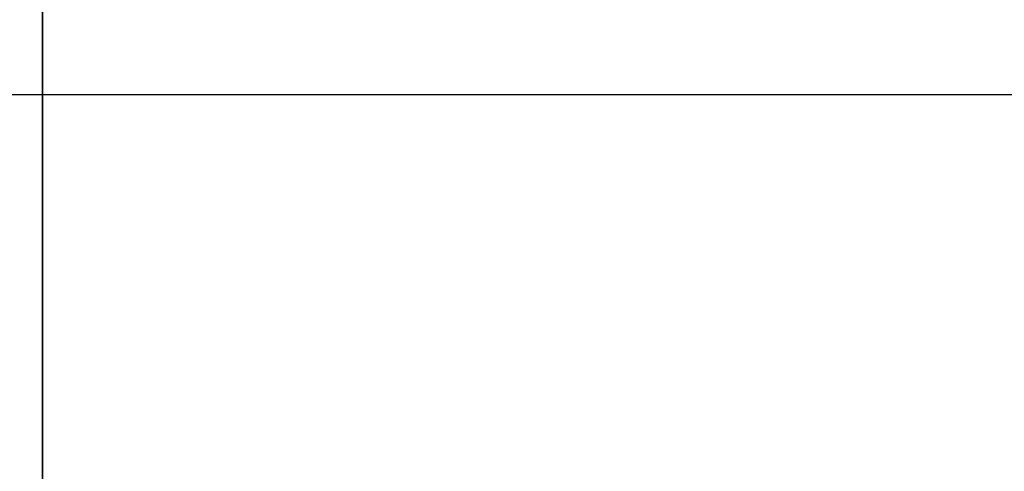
# Model space of a CAD drawing. Header units: millimetres. Extents: x -382 to 385, y -44 to 2191.
# Tile 325 of 339: x -0.06 to 2.56, y 2150 to 2151.2. Entities that reach past the tile are written whole.
import ezdxf

# ---------------------------------------------------------------- set-up
doc = ezdxf.new("R2010")
doc.units = ezdxf.units.MM
for name, color, linetype, true_color in [('FRONT$5', 7, 'CONTINUOUS', 0xffffff), ('ORTHO$8', 7, 'CONTINUOUS', 0xffffff), ('ORTHO$9', 7, 'CONTINUOUS', 0xffffff)]:
    doc.layers.add(name, color=color, linetype=linetype, true_color=true_color)

msp = doc.modelspace()

# ---------------------------------------------------------------- linework, layer by layer
at = {"layer": 'FRONT$5', "color": 7, "linetype": 'Continuous'}
for p, q in [((0, 2191, 114), (0, 2149.9834, 114)), ((0, 2149.9834, 146), (0, 2191, 146)), ((0, 2164, 1200.2243), (0, 2150, 1200.2243)), ((0, 2164, 1281.2243), (0, 2150, 1281.2243)), ((0, 2163, 1177.2243), (0, 2150, 1177.2243)), ((0, 2163, 1258.2243), (0, 2150, 1258.2243)), ((0, 2152.6044, 1186.2243), (0, 2150, 1186.2243)), ((0, 2152.6044, 1267.2243), (0, 2150, 1267.2243)), ((0, 2150, 1246.2243), (0, 2152.5, 1246.2243)), ((0, 2152.2, 892.9243), (0, 2151, 892.9243)), ((0, 2151, 904.1243), (0, 2152.2, 904.1243)), ((0, 2152.2, 642.9243), (0, 2151, 642.9243)), ((0, 2151, 654.1243), (0, 2152.2, 654.1243)), ((0, 2152.2, 1091.6243), (0, 2151, 1091.6243)), ((0, 2151, 1102.8243), (0, 2152.2, 1102.8243)), ((0, 2151.2, 1157.4243), (0, 2150, 1157.4243)), ((0, 2150, 1168.6243), (0, 2151.2, 1168.6243)), ((0, 2151.2, 1157.8486), (0, 2151.2, 1168.6243)), ((0, 2151.2, 1157.4243), (0, 2151.2, 1157.8486)), ((0, 2151, 1246.2227), (0, 2151, 1200.2215)), ((0, 2151, 1157.4265), (0, 2151, 1092.2243)), ((0, 2150, 1087.2243), (0, 2151, 1087.2243)), ((0, 2151, 923.5243), (0, 2151, 623.5243)), ((0, 2151, 1087.2243), (0, 2151, 1092.2243)), ((0, 2150, 618.5243), (0, 2151, 618.5243)), ((0, 2151, 618.5243), (0, 2151, 623.5243)), ((0, 2151, 923.5243), (0, 2151, 928.5243)), ((0, 2151, 928.5243), (0, 2150, 928.5243))]:
    msp.add_line(p, q, dxfattribs=at)
at = {"layer": 'FRONT$5', "color": 252, "linetype": 'Continuous'}
for p, q in [((0, 2151, 1184.7243), (0, 2163, 1184.7243)), ((0, 2151, 1265.7243), (0, 2163, 1265.7243)), ((0, 2150, 1247.6888), (0, 2152.5, 1247.6888)), ((0, 2152.4, 1276.2243), (0, 2150, 1276.2243)), ((0, 2152.4, 1195.2243), (0, 2150, 1195.2243)), ((0, 2150, 1187.7243), (0, 2152.4, 1187.7243)), ((0, 2150, 1268.7243), (0, 2152.4, 1268.7243)), ((0, 2151, 898.5243), (0, 2152.2, 898.5243)), ((0, 2151, 1097.2243), (0, 2152.2, 1097.2243)), ((0, 2151, 648.5243), (0, 2152.2, 648.5243)), ((0, 2150, 1157.8486), (0, 2151.2, 1157.8486)), ((0, 2151, 1186.2243), (0, 2151, 1184.7243)), ((0, 2151, 1092.2243), (0, 2150, 1092.2243)), ((0, 2151, 623.5243), (0, 2150, 623.5243)), ((0, 2151, 1267.2243), (0, 2151, 1265.7243)), ((0, 2150, 923.5243), (0, 2151, 923.5243))]:
    msp.add_line(p, q, dxfattribs=at)
at = {"layer": 'FRONT$5', "color": 252, "linetype": 'Continuous', "extrusion": (-1, 0, 0)}
msp.add_ellipse((0, 2143.7, 1163.0243), major_axis=(0, -8.5), ratio=0.924225, start_param=3.385171, end_param=3.63155, dxfattribs=at)
at = {"layer": 'FRONT$5', "color": 7, "linetype": 'Continuous'}
for points in [[(0, 2150, 1180.8513), (0, 2150, 1182.0872), (0, 2150.5358, 1183.4114), (0, 2151, 1184.7243)], [(0, 2150, 1261.8513), (0, 2150, 1263.0872), (0, 2150.5358, 1264.4114), (0, 2151, 1265.7243)], [(0, 2149.2, 1333.0243), (0, 2149.7029, 1333.0243), (0, 2150, 1333.0243), (0, 2150, 1333.0243)]]:
    msp.add_open_spline(points, degree=3, dxfattribs=at)
at = {"layer": 'ORTHO$8', "color": 7, "linetype": 'Continuous'}
msp.add_line((140.9998, 2151), (-57.9986, 2151), dxfattribs=at)
at = {"layer": 'ORTHO$9', "color": 7, "linetype": 'Continuous'}
for p, q in [((0, 2149.9834, 114), (0, 2191, 114)), ((0, 2191, 146), (0, 2149.9834, 146)), ((0, 2150, 1281.2243), (0, 2164, 1281.2243)), ((0, 2151.0001, 1200.2243), (0, 2164, 1200.2243)), ((0, 2163, 1258.2243), (0, 2151.0001, 1258.2243)), ((0, 2163, 1177.2243), (0, 2151.0001, 1177.2243)), ((0, 2151.0001, 1186.2243), (0, 2152.6044, 1186.2243)), ((0, 2151, 1246.2243), (0, 2152.5, 1246.2243)), ((0, 2151, 1165.2243), (0, 2152.5, 1165.2243)), ((0, 2152.2, 904.1243), (0, 2151, 904.1243)), ((0, 2151, 892.9243), (0, 2152.2, 892.9243)), ((0, 2152.2, 1102.8243), (0, 2151, 1102.8243)), ((0, 2151, 1261.6243), (0, 2152.2, 1261.6243)), ((0, 2151, 1091.6243), (0, 2152.2, 1091.6243)), ((0, 2152.2, 654.1243), (0, 2151, 654.1243)), ((0, 2151, 642.9243), (0, 2152.2, 642.9243)), ((0, 2152.2, 1272.8243), (0, 2151, 1272.8243)), ((0, 2151, 1157.4243), (0, 2151.2, 1157.4243)), ((0, 2151.2, 1163.0243), (0, 2151.2, 1157.4243)), ((0, 2151.2, 1163.0243), (0, 2151.2, 1165.2243)), ((0, 2151, 618.5243), (0, 2150, 618.5243)), ((0, 2150, 928.5243), (0, 2151, 928.5243)), ((0, 2151, 928.5243), (0, 2151, 923.5243)), ((0, 2151, 618.5243), (0, 2151, 623.5243)), ((0, 2151, 623.5243), (0, 2151, 923.5243)), ((0, 2151, 1087.2243), (0, 2150, 1087.2243)), ((0, 2150, 1277.2243), (0, 2151, 1277.2243)), ((0, 2151, 1092.2243), (0, 2151, 1087.2243)), ((0, 2151, 1092.2243), (0, 2151, 1272.2243)), ((0, 2151, 1277.2243), (0, 2151, 1272.2243))]:
    msp.add_line(p, q, dxfattribs=at)
at = {"layer": 'ORTHO$9', "color": 252, "linetype": 'Continuous'}
for p, q in [((0, 2151, 1184.7243), (0, 2163, 1184.7243)), ((0, 2151, 1247.6888), (0, 2152.5, 1247.6888)), ((0, 2151, 1166.6888), (0, 2152.5, 1166.6888)), ((0, 2151, 1276.2243), (0, 2152.4, 1276.2243)), ((0, 2151, 1195.2243), (0, 2152.4, 1195.2243)), ((0, 2151, 1187.7243), (0, 2152.4, 1187.7243)), ((0, 2151, 898.5243), (0, 2152.2, 898.5243)), ((0, 2151, 1097.2243), (0, 2152.2, 1097.2243)), ((0, 2151, 648.5243), (0, 2152.2, 648.5243)), ((0, 2151, 1267.2243), (0, 2152.2, 1267.2243)), ((0, 2151.2, 1163.0243), (0, 2151.9491, 1163.0243)), ((0, 2151, 1163.0243), (0, 2151.2, 1163.0243)), ((0, 2151, 923.5243), (0, 2150, 923.5243)), ((0, 2150, 623.5243), (0, 2151, 623.5243)), ((0, 2151, 1272.2243), (0, 2150, 1272.2243)), ((0, 2150, 1092.2243), (0, 2151, 1092.2243))]:
    msp.add_line(p, q, dxfattribs=at)
at = {"layer": 'ORTHO$9', "color": 7, "linetype": 'Continuous'}
msp.add_open_spline([(0, 2150, 1333.0243), (0, 2150, 1333.0243), (0, 2149.7029, 1333.0243), (0, 2149.2, 1333.0243)], degree=3, dxfattribs=at)

doc.saveas('drawing.dxf')
